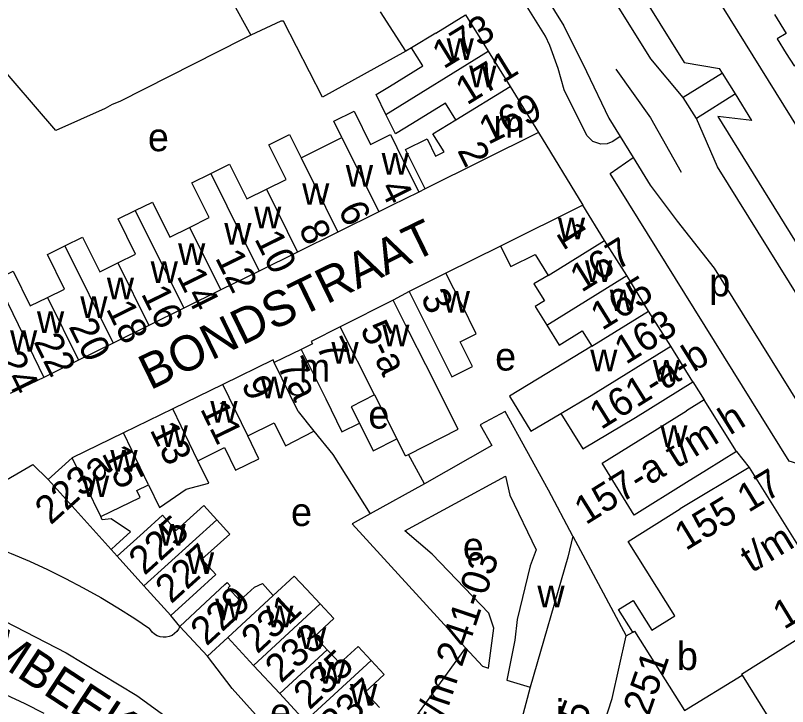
# Model space of a CAD drawing. Extents: x 159902 to 161769, y 383692 to 384875.
# Drawn here: x 160604.7 to 160714.3, y 384145.4 to 384243.6 of the extents above; entities that cross this region are included whole.
import ezdxf

# ---------------------------------------------------------------- set-up
doc = ezdxf.new("R2010")
doc.units = 0
for name, color, linetype in [('BLT_Basislijn', 7, 'Continuous'), ('BLT_Bebouwing', 7, 'Continuous'), ('BLT_Centroide', 7, 'Continuous'), ('BLT_Huisnummer', 7, 'Continuous'), ('BLT_Huisnummer_ tussenligend', 7, 'Continuous'), ('BLT_Huisnummer_reeks', 7, 'Continuous'), ('BLT_Onderverdeling_panden', 7, 'Continuous'), ('BLT_Straatnaam', 7, 'Continuous'), ('BLT_Vlakafsluiter', 7, 'Continuous')]:
    doc.layers.add(name, color=color, linetype=linetype)

msp = doc.modelspace()

# ---------------------------------------------------------------- linework, layer by layer
at = {"layer": 'BLT_Basislijn'}
for p, q in [((160635.26, 384246.06), (160638.17, 384240.79)), ((160705.11, 384235.38), (160704.7, 384236.03)), ((160705.11, 384235.38), (160699.52, 384231.92)), ((160706.94, 384232.43), (160705.11, 384235.38)), ((160706.94, 384232.43), (160701.42, 384228.96)), ((160709.27, 384228.67), (160706.94, 384232.43)), ((160701.42, 384228.96), (160699.52, 384231.92)), ((160690.59, 384226.39), (160692.41, 384223.43)), ((160673.6, 384210.83), (160665.86, 384206.99)), ((160660.64, 384204.4), (160658.34, 384203.15)), ((160700.89, 384191.57), (160702.5, 384189)), ((160707.08, 384181.64), (160708.87, 384179.4)), ((160619.19, 384166.78), (160618.32, 384167.75)), ((160628.07, 384156.82), (160626.79, 384158.37))]:
    msp.add_line(p, q, dxfattribs=at)
for points in [[(160699.52, 384231.92), (160694.92, 384237.43), (160680.1, 384261.29), (160639.19, 384326.99), (160638.08, 384329.66)], [(160690.59, 384226.39), (160689.56, 384225.7), (160688.74, 384225.37), (160687.85, 384225.32), (160686.71, 384225.7), (160685.84, 384226.52), (160682.63, 384233.03), (160681.76, 384236.03), (160680.62, 384239.33), (160679.98, 384240.64), (160670.76, 384255.48), (160634.55, 384313.64), (160631.64, 384317.6), (160629.38, 384320.87), (160624.71, 384325.04), (160623.77, 384326.36), (160627.02, 384328.39)], [(160631.85, 384322.57), (160634.08, 384319.34), (160637.04, 384315.32), (160673.31, 384257.06), (160682.6, 384242.1), (160685.8, 384235.62), (160688.95, 384229), (160690.59, 384226.39)], [(160741.07, 384190.08), (160739.68, 384189.17), (160695.29, 384260.67), (160693.02, 384263.42), (160697.82, 384267.39)], [(160690.65, 384258.45), (160686.09, 384258.71), (160699.66, 384236.9), (160704.7, 384236.03)], [(160660.18, 384238.49), (160648.34, 384231.99), (160642.79, 384242.77), (160642.4, 384242.77), (160638.17, 384240.79)], [(160638.17, 384240.79), (160637, 384240.24), (160619.55, 384231.35), (160618.46, 384230.94), (160617.49, 384230.35), (160610.5, 384227.26), (160601.48, 384237.68)], [(160689.95, 384235.94), (160694.89, 384229.05), (160699.23, 384221.31)], [(160709.27, 384228.67), (160704.43, 384229.25), (160727.05, 384192.71), (160732.31, 384191.56)], [(160734.81, 384173.16), (160704.38, 384222.09), (160701.42, 384228.96)], [(160722.14, 384177.94), (160714.56, 384180.26), (160689.14, 384221.16), (160692.41, 384223.43)], [(160692.41, 384223.43), (160694.84, 384219.49), (160698.67, 384214.38), (160703.92, 384207.68), (160720.04, 384181.76), (160722.14, 384177.94)], [(160662.91, 384218.96), (160662.02, 384218.49)], [(160575.05, 384191.48), (160591.57, 384182.22), (160591.33, 384177.17), (160596.86, 384173.8), (160607.2, 384179.82), (160609.39, 384177.68)], [(160576.55, 384174.06), (160579.49, 384173.71), (160582.29, 384173.29), (160585.09, 384172.8), (160587.87, 384172.23), (160590.64, 384171.58), (160593.38, 384170.85), (160596.1, 384170.04), (160598.8, 384169.16), (160601.47, 384168.2), (160604.12, 384167.17), (160606.73, 384166.06), (160609.32, 384164.88), (160611.87, 384163.63), (160614.38, 384162.31), (160616.85, 384160.91), (160619.29, 384159.45), (160621.68, 384157.92), (160623.79, 384156.49)], [(160576.55, 384174.06), (160576.62, 384173.35), (160577.46, 384169.59), (160587.28, 384164.15), (160597.31, 384160.6), (160611.94, 384153.07)], [(160546.96, 384157.33), (160550, 384157.5), (160553.05, 384157.6), (160556.09, 384157.61), (160559.14, 384157.55), (160562.18, 384157.41), (160565.22, 384157.18), (160568.25, 384156.88), (160571.27, 384156.5), (160574.28, 384156.04), (160577.28, 384155.49), (160580.26, 384154.88), (160583.22, 384154.18), (160586.17, 384153.4), (160589.09, 384152.55), (160591.99, 384151.62), (160594.87, 384150.62), (160597.71, 384149.54), (160600.53, 384148.38), (160603.32, 384147.16), (160606.07, 384145.85), (160608.79, 384144.48)], [(160628.07, 384156.82), (160627.89, 384156.43), (160627.64, 384156.08), (160627.33, 384155.78), (160626.97, 384155.54), (160626.57, 384155.37), (160626.14, 384155.28), (160625.71, 384155.26), (160625.28, 384155.33), (160624.87, 384155.47), (160624.5, 384155.69), (160624.17, 384155.97), (160623.9, 384156.31), (160623.79, 384156.49)], [(160668.63, 384153.77), (160659.85, 384141.58)], [(160611.94, 384153.07), (160621.97, 384147.01), (160628.03, 384142.61), (160636.39, 384135.29), (160641.4, 384130.48), (160648.72, 384122.12), (160656.87, 384112.5)], [(160651.22, 384130.47), (160635.51, 384148), (160632.01, 384152.57)]]:
    msp.add_lwpolyline(points, dxfattribs=at)
at = {"layer": 'BLT_Bebouwing'}
for p, q in [((160660.18, 384238.49), (160656.56, 384244.09)), ((160668.61, 384243.69), (160671.86, 384238.51)), ((160660.96, 384238.97), (160660.18, 384238.49)), ((160671.86, 384238.51), (160674.95, 384233.5)), ((160674.95, 384233.5), (160679, 384226.94)), ((160679, 384226.94), (160662.91, 384218.96)), ((160659.79, 384222.99), (160662.02, 384218.49)), ((160685.26, 384216.63), (160673.6, 384210.83)), ((160688.37, 384211.64), (160685.26, 384216.63)), ((160656.32, 384215.67), (160650.51, 384212.8)), ((160650.51, 384212.8), (160644.78, 384209.98)), ((160691.52, 384206.66), (160688.37, 384211.64)), ((160644.78, 384209.98), (160639.33, 384207.28)), ((160639.33, 384207.28), (160633.89, 384204.6)), ((160665.86, 384206.99), (160660.64, 384204.4)), ((160694.62, 384201.59), (160691.52, 384206.66)), ((160633.89, 384204.6), (160628.63, 384202)), ((160658.34, 384203.15), (160650.83, 384199.35)), ((160628.63, 384202), (160623.66, 384199.54)), ((160697.75, 384196.63), (160694.62, 384201.59)), ((160623.66, 384199.54), (160618.62, 384197.05)), ((160618.62, 384197.05), (160613.69, 384194.62)), ((160646.91, 384196.93), (160645.29, 384196.14)), ((160700.89, 384191.57), (160697.75, 384196.63)), ((160645.29, 384196.14), (160641.49, 384194.29)), ((160613.69, 384194.62), (160608.76, 384192.18)), ((160667.61, 384184.82), (160662.99, 384193.96)), ((160608.76, 384192.18), (160604.01, 384189.87)), ((160634.17, 384191.16), (160627.07, 384187.7)), ((160655.72, 384189.68), (160658.88, 384183.43)), ((160702.5, 384189), (160700, 384187.45)), ((160707.08, 384181.64), (160702.5, 384189)), ((160627.07, 384187.7), (160620.07, 384184.29)), ((160620.07, 384184.29), (160612.81, 384180.75)), ((160660.56, 384181.25), (160667.61, 384184.82)), ((160660.1, 384181.02), (160658.88, 384183.43)), ((160660.1, 384181.02), (160660.56, 384181.25)), ((160662.83, 384177.04), (160660.56, 384181.25)), ((160708.87, 384179.4), (160699.11, 384173.49)), ((160708.87, 384179.4), (160721.8, 384158.64)), ((160609.39, 384177.68), (160618.32, 384167.75)), ((160683.84, 384169.62), (160691.45, 384155.46)), ((160622.99, 384162.58), (160619.19, 384166.78)), ((160626.79, 384158.37), (160622.99, 384162.58)), ((160632.01, 384152.57), (160628.07, 384156.82)), ((160691.45, 384155.46), (160692.36, 384155.98)), ((160634.89, 384155.23), (160632.01, 384152.57)), ((160638.55, 384151.27), (160634.89, 384155.23)), ((160642.26, 384147.26), (160638.55, 384151.27)), ((160699.71, 384144.85), (160707.89, 384149.89)), ((160677.83, 384148.2), (160676.08, 384141.61)), ((160645.89, 384143.33), (160642.26, 384147.26))]:
    msp.add_line(p, q, dxfattribs=at)
for points in [[(160712.51, 384243.7), (160714.16, 384241.04), (160712.88, 384240.25), (160714.16, 384238.2)], [(160657.33, 384229.52), (160655.95, 384232.34), (160657.85, 384233.51), (160662.55, 384236.41), (160660.96, 384238.97)], [(160714.16, 384238.2), (160715.27, 384236.43), (160716.54, 384237.23), (160718.36, 384234.28)], [(160667.25, 384228.75), (160665.78, 384231.13), (160661.1, 384228.24), (160658.68, 384226.75), (160657.33, 384229.52)], [(160651.09, 384226.24), (160649.95, 384228.56), (160652.81, 384229.98), (160655.14, 384225.27), (160657.97, 384226.68), (160659.79, 384222.99)], [(160662.91, 384218.96), (160660.69, 384223.43), (160660.13, 384224.55), (160663.18, 384226.07), (160664.39, 384223.62), (160665.58, 384224.21), (160664.01, 384226.75), (160667.25, 384228.75)], [(160640.36, 384218.91), (160643.15, 384220.29), (160640.71, 384225.23), (160643.64, 384226.68), (160645.28, 384223.36)], [(160645.28, 384223.36), (160651.09, 384226.24)], [(160632.47, 384221.14), (160635.13, 384222.46), (160637.57, 384217.53), (160640.36, 384218.91)], [(160629.46, 384213.49), (160632.25, 384214.88), (160629.8, 384219.82), (160632.47, 384221.14)], [(160662.02, 384218.49), (160658.13, 384216.57), (160656.32, 384215.67)], [(160621.76, 384215.88), (160624.2, 384217.09), (160626.66, 384212.1), (160629.46, 384213.49)], [(160619.26, 384208.45), (160621.79, 384209.7), (160619.33, 384214.68), (160621.76, 384215.88)], [(160611.78, 384210.87), (160614.28, 384212.11), (160616.72, 384207.19), (160619.26, 384208.45)], [(160609.28, 384203.53), (160611.71, 384204.73), (160609.28, 384209.64), (160611.78, 384210.87)], [(160673.6, 384210.83), (160675.04, 384207.92), (160678.51, 384209.65), (160680.37, 384206.67)], [(160602.03, 384206.07), (160604.42, 384207.26), (160606.86, 384202.33), (160609.28, 384203.53)], [(160660.64, 384204.4), (160662.87, 384199.92), (160664.93, 384195.77), (160666.68, 384192.25), (160669.63, 384193.72), (160667.89, 384197.23), (160670.15, 384198.36), (160668.09, 384202.51), (160665.86, 384206.99)], [(160680.37, 384206.67), (160678.34, 384205.46), (160679.83, 384203.07), (160678.51, 384202.24), (160680.17, 384199.59)], [(160662.99, 384193.96), (160660.6, 384198.69), (160658.34, 384203.15)], [(160680.17, 384199.59), (160681.94, 384196.74), (160685.21, 384198.78), (160686.55, 384196.62)], [(160650.83, 384199.35), (160646.74, 384197.29), (160646.91, 384196.93)], [(160686.55, 384196.62), (160674.88, 384189.51), (160677.9, 384184.55), (160682.17, 384187.07)], [(160641.49, 384194.29), (160641.32, 384194.65), (160634.17, 384191.16)], [(160682.17, 384187.07), (160685.26, 384182.04), (160692.77, 384186.49), (160700.89, 384191.57)], [(160655.72, 384189.68), (160652.39, 384188), (160653.57, 384185.66)], [(160683.84, 384169.62), (160680.39, 384176.15), (160674.24, 384187.34), (160670.73, 384185.42)], [(160700, 384177.23), (160692.59, 384172.61), (160688.01, 384179.98), (160698.25, 384186.36), (160700, 384187.45)], [(160637.72, 384183.86), (160641.49, 384185.71), (160643.07, 384182.48), (160647.11, 384184.56)], [(160653.57, 384185.66), (160655.54, 384181.75), (160658.88, 384183.43)], [(160670.73, 384185.42), (160672.37, 384182.49), (160662.83, 384177.04)], [(160647.11, 384184.56), (160649.78, 384181.22), (160655.11, 384172.78)], [(160630.65, 384180.33), (160634.42, 384182.24), (160635.98, 384179), (160639.3, 384180.61), (160637.72, 384183.86)], [(160707.08, 384181.64), (160702.84, 384178.99), (160700, 384177.23)], [(160612.81, 384180.75), (160609.39, 384177.68)], [(160623.63, 384176.93), (160625.21, 384173.71), (160628.99, 384176.28), (160632.2, 384177.16), (160630.65, 384180.33)], [(160668.63, 384153.77), (160671.02, 384151.16), (160671.9, 384150.88), (160672.65, 384156.58), (160671.95, 384158.7), (160663.91, 384167.05), (160660.04, 384170.39), (160674.3, 384178.13), (160674.93, 384175.45), (160678.64, 384167.68), (160677.82, 384165.4), (160675.94, 384157.77), (160675.65, 384154.86), (160674.49, 384149.16), (160677.83, 384148.2)], [(160616.85, 384172.4), (160622.46, 384175.13), (160621.98, 384176.13), (160623.63, 384176.93)], [(160619.19, 384166.78), (160622.9, 384170.13), (160625.62, 384172.59), (160627.58, 384170.42), (160631.49, 384173.96), (160633.33, 384171.93)], [(160692.36, 384155.98), (160690.36, 384159.19), (160692.44, 384160.49), (160695.07, 384156.28), (160698.33, 384158.32), (160691.72, 384168.87), (160699.11, 384173.49)], [(160618.32, 384167.75), (160619.02, 384168.38), (160621.06, 384170.22), (160618.33, 384172.11), (160617.08, 384171.95), (160616.85, 384172.4)], [(160655.11, 384172.78), (160652.53, 384171.37), (160668.63, 384153.77)], [(160633.33, 384171.93), (160635.16, 384169.91), (160631.22, 384166.34), (160633.2, 384164.16), (160630.5, 384161.73), (160626.79, 384158.37)], [(160641.35, 384161.21), (160644.33, 384163.97), (160646.07, 384162.1), (160648, 384160.01)], [(160628.07, 384156.82), (160631.74, 384160.22), (160634.49, 384162.76), (160634.81, 384163.05), (160635.24, 384162.59), (160634.92, 384162.3), (160636.58, 384160.5), (160638.68, 384162.38), (160639.8, 384162.9), (160641.35, 384161.21)], [(160648, 384160.01), (160649.93, 384157.92), (160647.23, 384155.43), (160649.01, 384153.5)], [(160649.01, 384153.5), (160650.79, 384151.58), (160653.39, 384153.98), (160655.24, 384151.98)], [(160655.24, 384151.98), (160657.09, 384149.98), (160654.39, 384147.49), (160656.43, 384145.29)], [(160707.89, 384149.89), (160715.57, 384137.55), (160711.35, 384134.92), (160716.17, 384127.35), (160717.18, 384127.98), (160717.97, 384126.77)]]:
    msp.add_lwpolyline(points, dxfattribs=at)
at = {"layer": 'BLT_Onderverdeling_panden'}
for p, q in [((160664.4, 384241.09), (160668.61, 384243.69)), ((160664.4, 384241.09), (160660.96, 384238.97)), ((160657.33, 384229.52), (160671.86, 384238.51)), ((160667.25, 384228.75), (160674.95, 384233.5)), ((160651.09, 384226.24), (160656.32, 384215.67)), ((160645.28, 384223.36), (160650.51, 384212.8)), ((160632.47, 384221.14), (160639.33, 384207.28)), ((160640.36, 384218.91), (160644.78, 384209.98)), ((160621.76, 384215.88), (160628.63, 384202)), ((160629.46, 384213.49), (160633.89, 384204.6)), ((160680.37, 384206.67), (160688.37, 384211.64)), ((160611.78, 384210.87), (160618.62, 384197.05)), ((160619.26, 384208.45), (160623.66, 384199.54)), ((160680.17, 384199.59), (160691.52, 384206.66)), ((160602.03, 384206.07), (160608.76, 384192.18)), ((160609.28, 384203.53), (160613.69, 384194.62)), ((160686.55, 384196.62), (160694.62, 384201.59)), ((160655.72, 384189.68), (160650.83, 384199.35)), ((160644.88, 384187.35), (160641.49, 384194.29)), ((160637.72, 384183.86), (160634.17, 384191.16)), ((160630.65, 384180.33), (160627.07, 384187.7)), ((160644.88, 384187.35), (160647.11, 384184.56)), ((160623.63, 384176.93), (160620.07, 384184.29)), ((160616.85, 384172.4), (160612.81, 384180.75)), ((160662.83, 384177.04), (160655.11, 384172.78)), ((160633.33, 384171.93), (160622.99, 384162.58)), ((160641.35, 384161.21), (160634.89, 384155.23)), ((160648, 384160.01), (160638.55, 384151.27)), ((160649.01, 384153.5), (160642.26, 384147.26)), ((160655.24, 384151.98), (160645.89, 384143.33))]:
    msp.add_line(p, q, dxfattribs=at)
for points in [[(160682.17, 384187.07), (160686.47, 384189.61), (160697.75, 384196.63)], [(160645.29, 384196.14), (160648.82, 384189.14), (160651.07, 384184.46), (160653.57, 384185.66)], [(160683.84, 384169.62), (160683.16, 384166.64), (160677.83, 384148.2)], [(160692.36, 384155.98), (160692.63, 384156.13), (160699.71, 384144.85)], [(160718.66, 384156.66), (160717.84, 384156.27), (160707.82, 384149.99), (160707.89, 384149.89)], [(160684.92, 384132.58), (160689.46, 384146.59), (160691.45, 384155.46)]]:
    msp.add_lwpolyline(points, dxfattribs=at)
at = {"layer": 'BLT_Vlakafsluiter'}
msp.add_line((160679, 384226.94), (160685.26, 384216.63), dxfattribs=at)

# ---------------------------------------------------------------- texts
at = {"layer": 'BLT_Centroide'}
for s, p in [('w', (160665.95, 384237.28)), ('w', (160669.14, 384233.38)), ('m', (160672.59, 384226.22)), ('e', (160623.55, 384224.3)), ('w', (160656.72, 384220.97)), ('w', (160651.64, 384219.25)), ('w', (160645.44, 384216.69)), ('w', (160638.62, 384213.36)), ('w', (160681.74, 384211.81)), ('w', (160634.39, 384211.05)), ('w', (160627.83, 384208.16)), ('w', (160623.94, 384205.58)), ('w', (160685.59, 384205.72)), ('w', (160617.72, 384203.28)), ('p', (160703.23, 384203.69)), ('w', (160665.39, 384201.38)), ('w', (160689.09, 384201.59)), ('w', (160613.95, 384200.62)), ('w', (160607.8, 384198.47)), ('w', (160656.81, 384196.61)), ('w', (160603.98, 384195.81)), ('w', (160649.59, 384194.12)), ('e', (160672.84, 384193.15)), ('w', (160686.33, 384193.06)), ('m', (160644.98, 384191.58)), ('w', (160695.22, 384191.59)), ('w', (160639.53, 384189.22)), ('w', (160632.41, 384185.75)), ('e', (160654.84, 384184.91)), ('w', (160625.36, 384182.31)), ('w', (160696.28, 384182.31)), ('w', (160618.22, 384178.78)), ('w', (160614.2, 384175.17)), ('e', (160643.86, 384171.07)), ('w', (160625.06, 384168.28)), ('e', (160668.25, 384166.18)), ('w', (160629.08, 384164.27)), ('w', (160678.83, 384159.52)), ('w', (160633.1, 384157.66)), ('w', (160640.34, 384156.69)), ('w', (160645, 384153.62)), ('b', (160698.64, 384150.62)), ('w', (160647.7, 384148.66)), ('w', (160652.23, 384145.56)), ('i', (160681.44, 384142.42)), ('e', (160640.89, 384142.63))]:
    msp.add_text(s, height=4, dxfattribs=at).set_placement(p)
at = {"layer": 'BLT_Huisnummer'}
for s, rotation, p in [('173', 31.6664, (160665.52, 384235.9)), ('4', 296.3281, (160656.39, 384219.1)), ('8', 296.3312, (160644.87, 384213.33)), ('1', 301.9068, (160681.37, 384212.66)), ('167', 31.9093, (160685.09, 384204.17)), ('12', 296.3286, (160633.04, 384209.18)), ('16', 296.3238, (160622.52, 384204.08)), ('3', 296.8188, (160662.18, 384203.53)), ('20', 296.3218, (160612.24, 384199.42)), ('163', 31.9073, (160691.39, 384193.93)), ('24', 296.3317, (160602.03, 384194.73)), ('7a', 295.8648, (160641.84, 384193.87)), ('11', 295.8707, (160630.91, 384187.72)), ('15', 295.8711, (160616.94, 384181.4)), ('223a', 41.9677, (160609.75, 384171.12)), ('225', 42.1226, (160623.07, 384163.96)), ('229', 42.7482, (160631.88, 384153.92)), ('233', 42.7524, (160642.46, 384148.64))]:
    msp.add_text(s, height=4, rotation=rotation, dxfattribs=at).set_placement(p)
at = {"layer": 'BLT_Huisnummer_ tussenligend'}
for s, rotation, p in [('171', 31.6664, (160668.83, 384230.77)), ('6', 296.3281, (160650.47, 384216.02)), ('10', 296.3312, (160638.61, 384211.88)), ('14', 296.3286, (160627.58, 384206.59)), ('165', 31.9073, (160688.01, 384198.76)), ('18', 296.3238, (160617.55, 384201.94)), ('22', 296.3218, (160607.27, 384197.27)), ('7', 295.8648, (160647.37, 384196.66)), ('9', 295.8707, (160636.73, 384191.24)), ('13', 295.8694, (160623.76, 384184.74)), ('227', 42.1226, (160626.85, 384159.92)), ('231', 42.7482, (160639.08, 384152.8)), ('235', 42.7524, (160646.49, 384144.85)), ('237', 42.7524, (160650.27, 384140.81))]:
    msp.add_text(s, height=4, rotation=rotation, dxfattribs=at).set_placement(p)
at = {"layer": 'BLT_Huisnummer_reeks'}
for s, rotation, p in [('169', 26.3881, (160671.84, 384225.18)), ('2', 296.3857, (160667.41, 384224.43)), ('5-a', 295.8618, (160653.61, 384199.05)), ('161-a-b', 31.9073, (160687.86, 384184.67)), ('157-a t/m h', 31.9038, (160685.7, 384171.16)), ('155 17', 31.3502, (160699.89, 384167.49)), ('t/m ', 31.3329, (160709.23, 384164.34)), ('241 t/m 241-03', 71.396, (160661.93, 384132.59)), ('149', 31.3329, (160713.84, 384156.29)), ('247-249-251', 70.7833, (160687.6, 384123.71)), ('243-245', 69.266, (160679.62, 384127.01))]:
    msp.add_text(s, height=4, rotation=rotation, dxfattribs=at).set_placement(p)
at = {"layer": 'BLT_Straatnaam'}
for s, height, rotation, p in [('BONDSTRAAT', 5, 25.9957, (160623.88, 384190.31)), ('LIJMBEEKSTRAAT', 4.9999, 326.785, (160592.64, 384157.69))]:
    msp.add_text(s, height=height, rotation=rotation, dxfattribs=at).set_placement(p)

doc.saveas('drawing.dxf')
